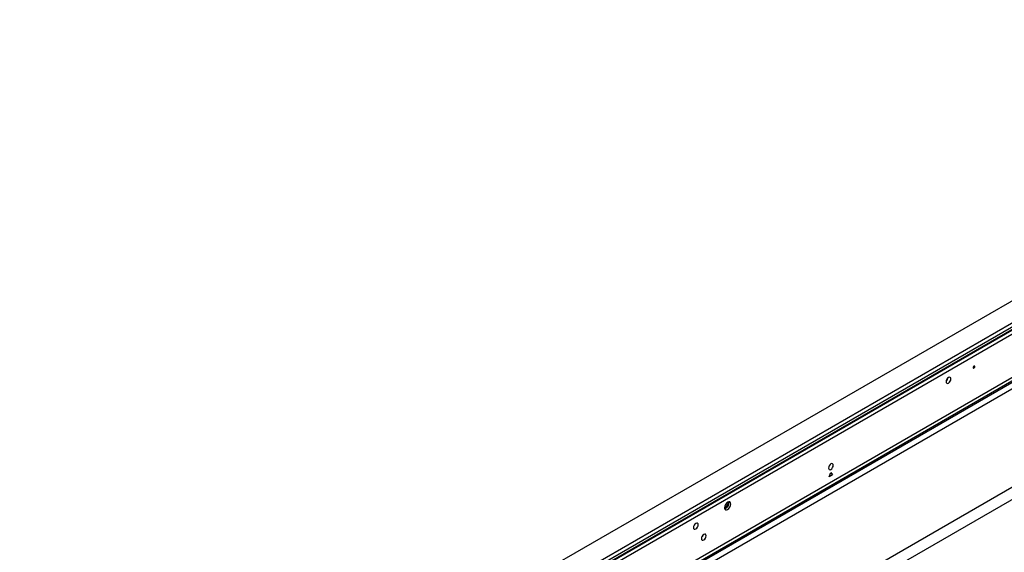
# Model space of a CAD drawing. Header units: millimetres. Extents: x 0 to 1118, y 0 to 864.
# Tile 414 of 438: x 954 to 998, y 736 to 760. Entities that reach past the tile are written whole.
import ezdxf

# ---------------------------------------------------------------- set-up
doc = ezdxf.new("R2010")
doc.units = ezdxf.units.MM

msp = doc.modelspace()

# ---------------------------------------------------------------- linework, layer by layer
at = {"color": 7, "linetype": 'Continuous', "lineweight": 25}
for p, q in [((1047.6783, 775.4965), (892.9034, 686.1468)), ((1047.749, 774.5413), (894.558, 686.106)), ((1048.5393, 774.5076), (893.9092, 685.2415)), ((894.6184, 685.8381), (1047.8094, 774.2734)), ((894.6287, 685.9835), (1047.8197, 774.4188)), ((1047.8197, 774.2963), (894.6287, 685.861)), ((900.5148, 687.1441), (1041.9337, 768.7835)), ((1041.9539, 768.6246), (900.6356, 687.0433)), ((900.6503, 687.0005), (1042.0114, 768.6065)), ((1042.1667, 768.3914), (900.8022, 686.7834)), ((978.7264, 727.4125), (1004.052, 742.0326)), ((1003.867, 741.3703), (979.0986, 727.0718)), ((990.2454, 739.2099), (990.3161, 739.3922)), ((990.3868, 739.2915), (990.2454, 739.2099)), ((990.3161, 739.3922), (990.3868, 739.2915)), ((984.6085, 736.5982), (984.611, 736.5968))]:
    msp.add_line(p, q, dxfattribs=at)
at = {"color": 8, "linetype": 'Continuous', "lineweight": 25}
msp.add_line((985.7234, 738.0161), (985.6744, 738.0444), dxfattribs=at)
at = {"color": 7, "linetype": 'Continuous', "lineweight": 25, "flags": 128}
for points in [[(996.7154, 744.1085), (996.7127, 744.1226), (996.7051, 744.1314), (996.6936, 744.1337), (996.6801, 744.129), (996.6665, 744.118), (996.6551, 744.1026), (996.6474, 744.0849), (996.6447, 744.0677), (996.6474, 744.0536), (996.6551, 744.0448), (996.6665, 744.0426), (996.6801, 744.0473), (996.6936, 744.0582), (996.7051, 744.0737), (996.7127, 744.0914), (996.7154, 744.1085)], [(995.6548, 743.5616), (995.6467, 743.6038), (995.6237, 743.6302), (995.5893, 743.6369), (995.5487, 743.6228), (995.5081, 743.5901), (995.4737, 743.5436), (995.4507, 743.4906), (995.4426, 743.4391), (995.4507, 743.3969), (995.4737, 743.3704), (995.5081, 743.3637), (995.5487, 743.3778), (995.5893, 743.4106), (995.6237, 743.457), (995.6467, 743.51), (995.6548, 743.5616)], [(995.503, 743.5845), (995.4823, 743.5387), (995.453, 743.4978)], [(990.4222, 739.7202), (990.4141, 739.7624), (990.3911, 739.7889), (990.3567, 739.7956), (990.3161, 739.7815), (990.2755, 739.7487), (990.2411, 739.7023), (990.2181, 739.6493), (990.21, 739.5978), (990.2181, 739.5556), (990.2411, 739.5291), (990.2755, 739.5224), (990.3161, 739.5365), (990.3567, 739.5693), (990.3911, 739.6157), (990.4141, 739.6687), (990.4222, 739.7202)], [(985.8613, 737.9977), (985.8506, 738.054), (985.8199, 738.0893), (985.774, 738.0982), (985.7199, 738.0794), (985.6658, 738.0357), (985.6199, 737.9739), (985.5892, 737.9032), (985.5785, 737.8345), (985.5892, 737.7782), (985.6199, 737.7429), (985.6658, 737.734), (985.7199, 737.7528), (985.774, 737.7965), (985.8199, 737.8584), (985.8506, 737.929), (985.8613, 737.9977)], [(985.5794, 737.8537), (985.6012, 737.8513), (985.6351, 737.863), (985.6689, 737.8903), (985.6976, 737.929), (985.7167, 737.9732), (985.7234, 738.0161)], [(985.7234, 738.0161), (985.7167, 738.0513), (985.7037, 738.069)], [(984.4118, 737.0711), (984.4037, 737.1133), (984.3807, 737.1398), (984.3463, 737.1465), (984.3057, 737.1324), (984.2651, 737.0996), (984.2307, 737.0532), (984.2077, 737.0002), (984.1996, 736.9487), (984.2077, 736.9064), (984.2307, 736.88), (984.2651, 736.8733), (984.3057, 736.8874), (984.3463, 736.9202), (984.3807, 736.9666), (984.4037, 737.0196), (984.4118, 737.0711)], [(984.7653, 736.5812), (984.7572, 736.6234), (984.7342, 736.6498), (984.6998, 736.6565), (984.6592, 736.6424), (984.6187, 736.6096), (984.5842, 736.5632), (984.5613, 736.5102), (984.5532, 736.4587), (984.5613, 736.4165), (984.5842, 736.39), (984.6187, 736.3833), (984.6592, 736.3974), (984.6998, 736.4302), (984.7342, 736.4766), (984.7572, 736.5296), (984.7653, 736.5812)], [(984.6135, 736.6041), (984.5928, 736.5583), (984.5635, 736.5174)]]:
    msp.add_lwpolyline(points, dxfattribs=at)
at = {"color": 7, "linetype": 'Continuous', "lineweight": 25}
msp.add_arc((985.5122, 738.036), 0.2631, 286.50732, 13.49806, dxfattribs=at)

doc.saveas('drawing.dxf')
